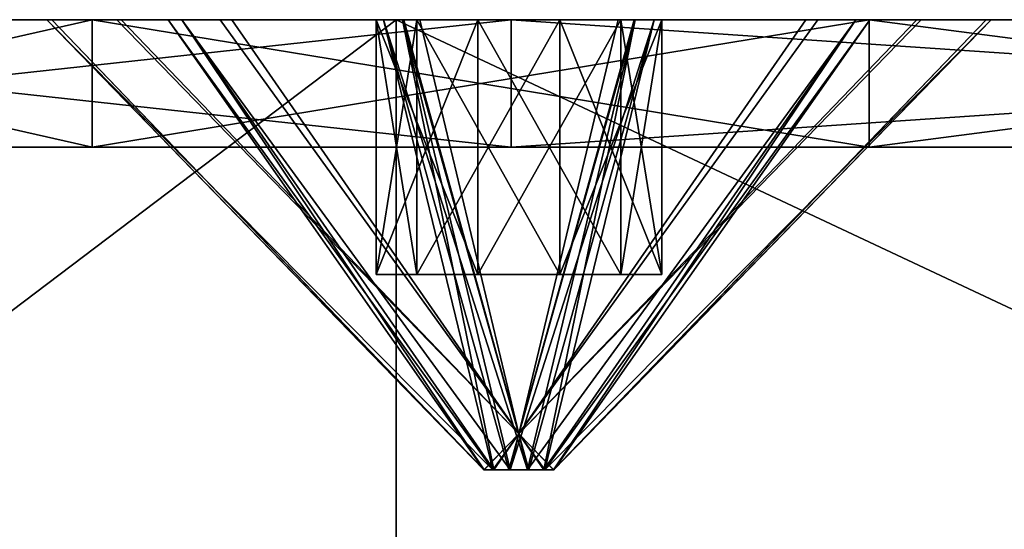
# Model space of a CAD drawing. Header units: millimetres. Extents: x -125 to 171, y -35 to 1363.
# Tile 376 of 656: x -115.57 to -107.85, y 1229.7 to 1233.7. Entities that reach past the tile are written whole.
import ezdxf

# ---------------------------------------------------------------- set-up
doc = ezdxf.new("R2010")
doc.units = ezdxf.units.MM
doc.header["$LTSCALE"] = 65.185185
for name, color, linetype in [('2248', 7, 'CONTINUOUS'), ('2249', 7, 'CONTINUOUS'), ('2252', 7, 'CONTINUOUS'), ('2282', 7, 'CONTINUOUS'), ('2283', 7, 'CONTINUOUS'), ('2284', 7, 'CONTINUOUS'), ('2285', 7, 'CONTINUOUS'), ('2286', 7, 'CONTINUOUS'), ('2287', 7, 'CONTINUOUS'), ('2779', 7, 'CONTINUOUS'), ('2780', 7, 'CONTINUOUS'), ('2781', 7, 'CONTINUOUS'), ('2782', 7, 'CONTINUOUS'), ('2783', 7, 'CONTINUOUS'), ('2784', 7, 'CONTINUOUS'), ('2785', 7, 'CONTINUOUS'), ('2786', 7, 'CONTINUOUS'), ('3007', 7, 'CONTINUOUS'), ('3008', 7, 'CONTINUOUS'), ('3009', 7, 'CONTINUOUS'), ('3010', 7, 'CONTINUOUS'), ('3011', 7, 'CONTINUOUS'), ('3012', 7, 'CONTINUOUS'), ('3013', 7, 'CONTINUOUS'), ('3014', 7, 'CONTINUOUS'), ('3015', 7, 'CONTINUOUS'), ('3016', 7, 'CONTINUOUS'), ('3017', 7, 'CONTINUOUS'), ('3018', 7, 'CONTINUOUS'), ('3019', 7, 'CONTINUOUS'), ('3020', 7, 'CONTINUOUS'), ('3021', 7, 'CONTINUOUS'), ('3022', 7, 'CONTINUOUS'), ('3023', 7, 'CONTINUOUS'), ('3024', 7, 'CONTINUOUS'), ('3025', 7, 'CONTINUOUS'), ('3026', 7, 'CONTINUOUS')]:
    doc.layers.add(name, color=color, linetype=linetype)

msp = doc.modelspace()

# ---------------------------------------------------------------- linework, layer by layer
at = {"layer": '2248', "linetype": 'CONTINUOUS'}
for points in [[(-122.1032, 1233.7, 285.174), (-123, 1233.7, 300), (-6.1229, 1233.7, 285.2179), (-122.1032, 1233.7, 285.174)], [(-123, 1233.7, 300), (-122.1032, 1233.7, 314.826), (-43.8157, 1233.7, 300), (-123, 1233.7, 300)], [(-6.1229, 1233.7, 285.2179), (-123, 1233.7, 300), (-11.3137, 1233.7, 288.6863), (-6.1229, 1233.7, 285.2179)], [(-11.3137, 1233.7, 288.6863), (-123, 1233.7, 300), (-14.7821, 1233.7, 293.8771), (-11.3137, 1233.7, 288.6863)], [(-14.7821, 1233.7, 293.8771), (-123, 1233.7, 300), (-40, 1233.7, 296.1843), (-14.7821, 1233.7, 293.8771)], [(-40, 1233.7, 296.1843), (-123, 1233.7, 300), (-41.9078, 1233.7, 296.6955), (-40, 1233.7, 296.1843)], [(-41.9078, 1233.7, 296.6955), (-123, 1233.7, 300), (-43.3045, 1233.7, 298.0922), (-41.9078, 1233.7, 296.6955)], [(-43.3045, 1233.7, 298.0922), (-123, 1233.7, 300), (-43.8157, 1233.7, 300), (-43.3045, 1233.7, 298.0922)], [(-119.4259, 1233.7, 270.5642), (-122.1032, 1233.7, 285.174), (-115.3631, 1233.7, 271.5655), (-119.4259, 1233.7, 270.5642)], [(0, 1233.7, 284), (-122.1032, 1233.7, 285.174), (-6.1229, 1233.7, 285.2179), (0, 1233.7, 284)], [(-122.1032, 1233.7, 285.174), (0, 1233.7, 284), (-112.5715, 1233.7, 276.1835), (-122.1032, 1233.7, 285.174)], [(-115.3631, 1233.7, 271.5655), (-122.1032, 1233.7, 285.174), (-115.3233, 1233.7, 273.5403), (-115.3631, 1233.7, 271.5655)], [(-115.3233, 1233.7, 273.5403), (-122.1032, 1233.7, 285.174), (-114.3015, 1233.7, 275.2306), (-115.3233, 1233.7, 273.5403)], [(-114.3015, 1233.7, 275.2306), (-122.1032, 1233.7, 285.174), (-112.5715, 1233.7, 276.1835), (-114.3015, 1233.7, 275.2306)], [(-122.1032, 1233.7, 314.826), (-119.4259, 1233.7, 329.4358), (-114.3015, 1233.7, 324.7694), (-122.1032, 1233.7, 314.826)], [(-14.7821, 1233.7, 306.1229), (-122.1032, 1233.7, 314.826), (-11.3137, 1233.7, 311.3137), (-14.7821, 1233.7, 306.1229)], [(-122.1032, 1233.7, 314.826), (-14.7821, 1233.7, 306.1229), (-40, 1233.7, 303.8157), (-122.1032, 1233.7, 314.826)], [(-11.3137, 1233.7, 311.3137), (-122.1032, 1233.7, 314.826), (-6.1229, 1233.7, 314.7821), (-11.3137, 1233.7, 311.3137)], [(-6.1229, 1233.7, 314.7821), (-122.1032, 1233.7, 314.826), (0, 1233.7, 316), (-6.1229, 1233.7, 314.7821)], [(0, 1233.7, 316), (-122.1032, 1233.7, 314.826), (-112.5715, 1233.7, 323.8165), (0, 1233.7, 316)], [(-112.5715, 1233.7, 323.8165), (-122.1032, 1233.7, 314.826), (-114.3015, 1233.7, 324.7694), (-112.5715, 1233.7, 323.8165)], [(-43.8157, 1233.7, 300), (-122.1032, 1233.7, 314.826), (-43.3045, 1233.7, 301.9078), (-43.8157, 1233.7, 300)], [(-43.3045, 1233.7, 301.9078), (-122.1032, 1233.7, 314.826), (-41.9078, 1233.7, 303.3045), (-43.3045, 1233.7, 301.9078)], [(-41.9078, 1233.7, 303.3045), (-122.1032, 1233.7, 314.826), (-40, 1233.7, 303.8157), (-41.9078, 1233.7, 303.3045)], [(-115.007, 1233.7, 256.3836), (-119.4259, 1233.7, 270.5642), (-112.7199, 1233.7, 268.8137), (-115.007, 1233.7, 256.3836)], [(-112.7199, 1233.7, 268.8137), (-119.4259, 1233.7, 270.5642), (-114.4102, 1233.7, 269.8355), (-112.7199, 1233.7, 268.8137)], [(-114.4102, 1233.7, 269.8355), (-119.4259, 1233.7, 270.5642), (-115.3631, 1233.7, 271.5655), (-114.4102, 1233.7, 269.8355)], [(-119.4259, 1233.7, 329.4358), (-115.007, 1233.7, 343.6164), (-114.4102, 1233.7, 330.1645), (-119.4259, 1233.7, 329.4358)], [(-114.3015, 1233.7, 324.7694), (-119.4259, 1233.7, 329.4358), (-115.3233, 1233.7, 326.4597), (-114.3015, 1233.7, 324.7694)], [(-115.3233, 1233.7, 326.4597), (-119.4259, 1233.7, 329.4358), (-115.3631, 1233.7, 328.4345), (-115.3233, 1233.7, 326.4597)], [(-115.3631, 1233.7, 328.4345), (-119.4259, 1233.7, 329.4358), (-114.4102, 1233.7, 330.1645), (-115.3631, 1233.7, 328.4345)], [(-108.9111, 1233.7, 242.8391), (-115.007, 1233.7, 256.3836), (100.0542, 1233.7, 243.1782), (-108.9111, 1233.7, 242.8391)], [(115.007, 1233.7, 256.3836), (-115.007, 1233.7, 256.3836), (-112.7199, 1233.7, 268.8137), (115.007, 1233.7, 256.3836)], [(-115.007, 1233.7, 256.3836), (115.007, 1233.7, 256.3836), (101.6738, 1233.7, 250.3694), (-115.007, 1233.7, 256.3836)], [(98.4488, 1233.7, 248.3301), (-115.007, 1233.7, 256.3836), (99.7881, 1233.7, 249.7818), (98.4488, 1233.7, 248.3301)], [(-115.007, 1233.7, 256.3836), (98.4488, 1233.7, 248.3301), (98.0149, 1233.7, 246.4032), (-115.007, 1233.7, 256.3836)], [(99.7881, 1233.7, 249.7818), (-115.007, 1233.7, 256.3836), (101.6738, 1233.7, 250.3694), (99.7881, 1233.7, 249.7818)], [(100.0542, 1233.7, 243.1782), (-115.007, 1233.7, 256.3836), (98.6025, 1233.7, 244.5175), (100.0542, 1233.7, 243.1782)], [(98.6025, 1233.7, 244.5175), (-115.007, 1233.7, 256.3836), (98.0149, 1233.7, 246.4032), (98.6025, 1233.7, 244.5175)], [(115.007, 1233.7, 343.6164), (119.4259, 1233.7, 329.4358), (-115.007, 1233.7, 343.6164), (115.007, 1233.7, 343.6164)], [(-115.007, 1233.7, 343.6164), (119.4259, 1233.7, 329.4358), (-110.7452, 1233.7, 331.2261), (-115.007, 1233.7, 343.6164)], [(-108.9111, 1233.7, 357.1609), (115.007, 1233.7, 343.6164), (-115.007, 1233.7, 343.6164), (-108.9111, 1233.7, 357.1609)], [(-114.4102, 1233.7, 330.1645), (-115.007, 1233.7, 343.6164), (-112.7199, 1233.7, 331.1863), (-114.4102, 1233.7, 330.1645)], [(-112.7199, 1233.7, 331.1863), (-115.007, 1233.7, 343.6164), (-110.7452, 1233.7, 331.2261), (-112.7199, 1233.7, 331.1863)], [(-110.7452, 1233.7, 268.7739), (115.007, 1233.7, 256.3836), (-112.7199, 1233.7, 268.8137), (-110.7452, 1233.7, 268.7739)], [(122.1032, 1233.7, 314.826), (0, 1233.7, 316), (-112.5715, 1233.7, 323.8165), (122.1032, 1233.7, 314.826)], [(-110.5967, 1233.7, 323.8563), (122.1032, 1233.7, 314.826), (-112.5715, 1233.7, 323.8165), (-110.5967, 1233.7, 323.8563)], [(-112.5715, 1233.7, 276.1835), (0, 1233.7, 284), (-110.5967, 1233.7, 276.1437), (-112.5715, 1233.7, 276.1835)], [(-109.0151, 1233.7, 269.7268), (115.007, 1233.7, 256.3836), (-110.7452, 1233.7, 268.7739), (-109.0151, 1233.7, 269.7268)], [(-110.7452, 1233.7, 331.2261), (119.4259, 1233.7, 329.4358), (-109.0151, 1233.7, 330.2732), (-110.7452, 1233.7, 331.2261)], [(0, 1233.7, 284), (119.4259, 1233.7, 270.5642), (-110.5967, 1233.7, 276.1437), (0, 1233.7, 284)], [(-110.5967, 1233.7, 276.1437), (119.4259, 1233.7, 270.5642), (-108.9064, 1233.7, 275.1219), (-110.5967, 1233.7, 276.1437)], [(-108.9064, 1233.7, 324.8781), (122.1032, 1233.7, 314.826), (-110.5967, 1233.7, 323.8563), (-108.9064, 1233.7, 324.8781)], [(119.4259, 1233.7, 270.5642), (115.007, 1233.7, 256.3836), (-109.0151, 1233.7, 269.7268), (119.4259, 1233.7, 270.5642)], [(-107.9933, 1233.7, 271.4171), (119.4259, 1233.7, 270.5642), (-109.0151, 1233.7, 269.7268), (-107.9933, 1233.7, 271.4171)], [(-109.0151, 1233.7, 330.2732), (119.4259, 1233.7, 329.4358), (-107.9933, 1233.7, 328.5829), (-109.0151, 1233.7, 330.2732)], [(-101.227, 1233.7, 230.128), (-108.9111, 1233.7, 242.8391), (101.227, 1233.7, 230.128), (-101.227, 1233.7, 230.128)], [(101.227, 1233.7, 230.128), (-108.9111, 1233.7, 242.8391), (101.9811, 1233.7, 242.7442), (101.227, 1233.7, 230.128)], [(101.9811, 1233.7, 242.7442), (-108.9111, 1233.7, 242.8391), (100.0542, 1233.7, 243.1782), (101.9811, 1233.7, 242.7442)], [(115.007, 1233.7, 343.6164), (-108.9111, 1233.7, 357.1609), (101.6738, 1233.7, 349.6306), (115.007, 1233.7, 343.6164)], [(-108.9111, 1233.7, 357.1609), (-101.227, 1233.7, 369.872), (101.9811, 1233.7, 357.2558), (-108.9111, 1233.7, 357.1609)], [(98.4488, 1233.7, 351.6699), (-108.9111, 1233.7, 357.1609), (98.0149, 1233.7, 353.5968), (98.4488, 1233.7, 351.6699)], [(-108.9111, 1233.7, 357.1609), (98.4488, 1233.7, 351.6699), (99.7881, 1233.7, 350.2182), (-108.9111, 1233.7, 357.1609)], [(98.0149, 1233.7, 353.5968), (-108.9111, 1233.7, 357.1609), (98.6025, 1233.7, 355.4825), (98.0149, 1233.7, 353.5968)], [(98.6025, 1233.7, 355.4825), (-108.9111, 1233.7, 357.1609), (100.0542, 1233.7, 356.8218), (98.6025, 1233.7, 355.4825)], [(100.0542, 1233.7, 356.8218), (-108.9111, 1233.7, 357.1609), (101.9811, 1233.7, 357.2558), (100.0542, 1233.7, 356.8218)], [(101.6738, 1233.7, 349.6306), (-108.9111, 1233.7, 357.1609), (99.7881, 1233.7, 350.2182), (101.6738, 1233.7, 349.6306)], [(119.4259, 1233.7, 270.5642), (-107.9535, 1233.7, 273.3919), (-108.9064, 1233.7, 275.1219), (119.4259, 1233.7, 270.5642)], [(-107.9535, 1233.7, 326.6081), (122.1032, 1233.7, 314.826), (-108.9064, 1233.7, 324.8781), (-107.9535, 1233.7, 326.6081)], [(-107.9535, 1233.7, 273.3919), (119.4259, 1233.7, 270.5642), (-107.9933, 1233.7, 271.4171), (-107.9535, 1233.7, 273.3919)], [(119.4259, 1233.7, 329.4358), (122.1032, 1233.7, 314.826), (-107.9933, 1233.7, 328.5829), (119.4259, 1233.7, 329.4358)], [(122.1032, 1233.7, 314.826), (-107.9535, 1233.7, 326.6081), (-107.9933, 1233.7, 328.5829), (122.1032, 1233.7, 314.826)]]:
    msp.add_3dface(points, dxfattribs=at)
at = {"layer": '2249', "linetype": 'CONTINUOUS'}
for points in [[(-112.6211, 1226.7, 245.7645), (-121.866, 1226.7, 272.1849), (-112.6211, 1233.7, 245.7645), (-112.6211, 1226.7, 245.7645)], [(-112.6211, 1233.7, 245.7645), (-121.866, 1226.7, 272.1849), (-121.866, 1233.7, 272.1848), (-112.6211, 1233.7, 245.7645)], [(-97.7289, 1226.7, 222.0638), (-112.6211, 1226.7, 245.7645), (-97.7289, 1233.7, 222.0638), (-97.7289, 1226.7, 222.0638)], [(-97.7289, 1233.7, 222.0638), (-112.6211, 1226.7, 245.7645), (-112.6211, 1233.7, 245.7645), (-97.7289, 1233.7, 222.0638)]]:
    msp.add_3dface(points, dxfattribs=at)
at = {"layer": '2252', "linetype": 'CONTINUOUS'}
for points in [[(-121.866, 1226.7, 327.8151), (-112.6211, 1226.7, 354.2355), (-121.866, 1233.7, 327.8152), (-121.866, 1226.7, 327.8151)], [(-121.866, 1233.7, 327.8152), (-112.6211, 1226.7, 354.2355), (-112.6211, 1233.7, 354.2355), (-121.866, 1233.7, 327.8152)], [(-112.6211, 1226.7, 354.2355), (-97.7289, 1226.7, 377.9362), (-112.6211, 1233.7, 354.2355), (-112.6211, 1226.7, 354.2355)], [(-112.6211, 1233.7, 354.2355), (-97.7289, 1226.7, 377.9362), (-97.7289, 1233.7, 377.9362), (-112.6211, 1233.7, 354.2355)]]:
    msp.add_3dface(points, dxfattribs=at)
at = {"layer": '2282', "linetype": 'CONTINUOUS'}
for points in [[(-119.4259, 1233.7, 270.5642), (-115.007, 1233.7, 256.3836), (-119.4259, 1232.7, 270.5642), (-119.4259, 1233.7, 270.5642)], [(-119.4259, 1232.7, 270.5642), (-115.007, 1233.7, 256.3836), (-115.007, 1232.7, 256.3836), (-119.4259, 1232.7, 270.5642)], [(-115.007, 1233.7, 256.3836), (-108.9111, 1233.7, 242.8391), (-115.007, 1232.7, 256.3836), (-115.007, 1233.7, 256.3836)], [(-115.007, 1232.7, 256.3836), (-108.9111, 1233.7, 242.8391), (-108.9111, 1232.7, 242.8391), (-115.007, 1232.7, 256.3836)], [(-108.9111, 1233.7, 242.8391), (-101.227, 1233.7, 230.128), (-108.9111, 1232.7, 242.8391), (-108.9111, 1233.7, 242.8391)], [(-108.9111, 1232.7, 242.8391), (-101.227, 1233.7, 230.128), (-101.227, 1232.7, 230.128), (-108.9111, 1232.7, 242.8391)]]:
    msp.add_3dface(points, dxfattribs=at)
at = {"layer": '2283', "linetype": 'CONTINUOUS'}
for points in [[(-119.4259, 1232.7, 270.5642), (-115.007, 1232.7, 256.3836), (-120.8911, 1232.7, 272.4074), (-119.4259, 1232.7, 270.5642)], [(-120.8911, 1232.7, 272.4074), (-115.007, 1232.7, 256.3836), (-111.7201, 1232.7, 246.1984), (-120.8911, 1232.7, 272.4074)], [(-120.8911, 1232.7, 327.5926), (-111.7201, 1232.7, 353.8016), (-115.007, 1232.7, 343.6164), (-120.8911, 1232.7, 327.5926)], [(-119.4259, 1232.7, 329.4358), (-120.8911, 1232.7, 327.5926), (-115.007, 1232.7, 343.6164), (-119.4259, 1232.7, 329.4358)], [(-115.007, 1232.7, 256.3836), (-108.9111, 1232.7, 242.8391), (-111.7201, 1232.7, 246.1984), (-115.007, 1232.7, 256.3836)], [(-115.007, 1232.7, 343.6164), (-111.7201, 1232.7, 353.8016), (-108.9111, 1232.7, 357.1609), (-115.007, 1232.7, 343.6164)], [(-108.9111, 1232.7, 242.8391), (-101.227, 1232.7, 230.128), (-111.7201, 1232.7, 246.1984), (-108.9111, 1232.7, 242.8391)], [(-111.7201, 1232.7, 246.1984), (-101.227, 1232.7, 230.128), (-96.9471, 1232.7, 222.6873), (-111.7201, 1232.7, 246.1984)], [(-111.7201, 1232.7, 353.8016), (-96.9471, 1232.7, 377.3127), (-108.9111, 1232.7, 357.1609), (-111.7201, 1232.7, 353.8016)], [(-108.9111, 1232.7, 357.1609), (-96.9471, 1232.7, 377.3127), (-101.227, 1232.7, 369.872), (-108.9111, 1232.7, 357.1609)]]:
    msp.add_3dface(points, dxfattribs=at)
at = {"layer": '2284', "linetype": 'CONTINUOUS'}
for points in [[(-120.8911, 1232.7, 272.4074), (-111.7201, 1232.7, 246.1984), (-120.8911, 1233.7, 272.4074), (-120.8911, 1232.7, 272.4074)], [(-120.8911, 1233.7, 272.4074), (-111.7201, 1232.7, 246.1984), (-111.7201, 1233.7, 246.1984), (-120.8911, 1233.7, 272.4074)], [(-111.7201, 1232.7, 246.1984), (-96.9471, 1232.7, 222.6873), (-111.7201, 1233.7, 246.1984), (-111.7201, 1232.7, 246.1984)], [(-111.7201, 1233.7, 246.1984), (-96.9471, 1232.7, 222.6873), (-96.9471, 1233.7, 222.6873), (-111.7201, 1233.7, 246.1984)]]:
    msp.add_3dface(points, dxfattribs=at)
at = {"layer": '2285', "linetype": 'CONTINUOUS'}
for points in [[(-112.6211, 1233.7, 245.7645), (-121.866, 1233.7, 272.1848), (-111.7201, 1233.7, 246.1984), (-112.6211, 1233.7, 245.7645)], [(-121.866, 1233.7, 272.1848), (-120.8911, 1233.7, 272.4074), (-111.7201, 1233.7, 246.1984), (-121.866, 1233.7, 272.1848)], [(-121.866, 1233.7, 327.8152), (-112.6211, 1233.7, 354.2355), (-111.7201, 1233.7, 353.8016), (-121.866, 1233.7, 327.8152)], [(-120.8911, 1233.7, 327.5926), (-121.866, 1233.7, 327.8152), (-111.7201, 1233.7, 353.8016), (-120.8911, 1233.7, 327.5926)], [(-97.7289, 1233.7, 222.0638), (-112.6211, 1233.7, 245.7645), (-96.9471, 1233.7, 222.6873), (-97.7289, 1233.7, 222.0638)], [(-112.6211, 1233.7, 245.7645), (-111.7201, 1233.7, 246.1984), (-96.9471, 1233.7, 222.6873), (-112.6211, 1233.7, 245.7645)], [(-112.6211, 1233.7, 354.2355), (-97.7289, 1233.7, 377.9362), (-96.9471, 1233.7, 377.3127), (-112.6211, 1233.7, 354.2355)], [(-111.7201, 1233.7, 353.8016), (-112.6211, 1233.7, 354.2355), (-96.9471, 1233.7, 377.3127), (-111.7201, 1233.7, 353.8016)]]:
    msp.add_3dface(points, dxfattribs=at)
at = {"layer": '2286', "linetype": 'CONTINUOUS'}
for points in [[(-115.007, 1233.7, 343.6164), (-119.4259, 1233.7, 329.4358), (-115.007, 1232.7, 343.6164), (-115.007, 1233.7, 343.6164)], [(-119.4259, 1233.7, 329.4358), (-119.4259, 1232.7, 329.4358), (-115.007, 1232.7, 343.6164), (-119.4259, 1233.7, 329.4358)], [(-108.9111, 1233.7, 357.1609), (-115.007, 1233.7, 343.6164), (-108.9111, 1232.7, 357.1609), (-108.9111, 1233.7, 357.1609)], [(-115.007, 1233.7, 343.6164), (-115.007, 1232.7, 343.6164), (-108.9111, 1232.7, 357.1609), (-115.007, 1233.7, 343.6164)], [(-101.227, 1233.7, 369.872), (-108.9111, 1233.7, 357.1609), (-101.227, 1232.7, 369.872), (-101.227, 1233.7, 369.872)], [(-108.9111, 1233.7, 357.1609), (-108.9111, 1232.7, 357.1609), (-101.227, 1232.7, 369.872), (-108.9111, 1233.7, 357.1609)]]:
    msp.add_3dface(points, dxfattribs=at)
at = {"layer": '2287', "linetype": 'CONTINUOUS'}
for points in [[(-111.7201, 1232.7, 353.8016), (-120.8911, 1232.7, 327.5926), (-111.7201, 1233.7, 353.8016), (-111.7201, 1232.7, 353.8016)], [(-120.8911, 1232.7, 327.5926), (-120.8911, 1233.7, 327.5926), (-111.7201, 1233.7, 353.8016), (-120.8911, 1232.7, 327.5926)], [(-96.9471, 1232.7, 377.3127), (-111.7201, 1232.7, 353.8016), (-96.9471, 1233.7, 377.3127), (-96.9471, 1232.7, 377.3127)], [(-111.7201, 1232.7, 353.8016), (-111.7201, 1233.7, 353.8016), (-96.9471, 1233.7, 377.3127), (-111.7201, 1232.7, 353.8016)]]:
    msp.add_3dface(points, dxfattribs=at)
at = {"layer": '2779', "linetype": 'CONTINUOUS'}
for points in [[(-115.3233, 1233.7, 326.4597), (-115.3631, 1233.7, 328.4345), (-111.93, 1230.1672, 327.4426), (-115.3233, 1233.7, 326.4597)], [(-111.93, 1230.1672, 327.4426), (-115.3631, 1233.7, 328.4345), (-111.9329, 1230.1672, 327.589), (-111.93, 1230.1672, 327.4426)], [(-114.3015, 1233.7, 324.7694), (-115.3233, 1233.7, 326.4597), (-111.93, 1230.1672, 327.4426), (-114.3015, 1233.7, 324.7694)], [(-112.5715, 1233.7, 323.8165), (-114.3015, 1233.7, 324.7694), (-111.726, 1230.1672, 327.2467), (-112.5715, 1233.7, 323.8165)], [(-111.726, 1230.1672, 327.2467), (-114.3015, 1233.7, 324.7694), (-111.8542, 1230.1672, 327.3173), (-111.726, 1230.1672, 327.2467)], [(-111.8542, 1230.1672, 327.3173), (-114.3015, 1233.7, 324.7694), (-111.93, 1230.1672, 327.4426), (-111.8542, 1230.1672, 327.3173)], [(-110.5967, 1233.7, 323.8563), (-112.5715, 1233.7, 323.8165), (-111.5796, 1230.1672, 327.2496), (-110.5967, 1233.7, 323.8563)], [(-111.5796, 1230.1672, 327.2496), (-112.5715, 1233.7, 323.8165), (-111.726, 1230.1672, 327.2467), (-111.5796, 1230.1672, 327.2496)], [(-111.4543, 1230.1672, 327.3254), (-110.5967, 1233.7, 323.8563), (-111.5796, 1230.1672, 327.2496), (-111.4543, 1230.1672, 327.3254)], [(-108.9064, 1233.7, 324.8781), (-110.5967, 1233.7, 323.8563), (-111.4543, 1230.1672, 327.3254), (-108.9064, 1233.7, 324.8781)], [(-111.3837, 1230.1672, 327.4536), (-108.9064, 1233.7, 324.8781), (-111.4543, 1230.1672, 327.3254), (-111.3837, 1230.1672, 327.4536)], [(-107.9535, 1233.7, 326.6081), (-108.9064, 1233.7, 324.8781), (-111.3837, 1230.1672, 327.4536), (-107.9535, 1233.7, 326.6081)]]:
    msp.add_3dface(points, dxfattribs=at)
at = {"layer": '2780', "linetype": 'CONTINUOUS'}
for points in [[(-115.3631, 1233.7, 328.4345), (-114.4102, 1233.7, 330.1645), (-111.9329, 1230.1672, 327.589), (-115.3631, 1233.7, 328.4345)], [(-114.4102, 1233.7, 330.1645), (-112.7199, 1233.7, 331.1863), (-111.8623, 1230.1672, 327.7172), (-114.4102, 1233.7, 330.1645)], [(-111.9329, 1230.1672, 327.589), (-114.4102, 1233.7, 330.1645), (-111.8623, 1230.1672, 327.7172), (-111.9329, 1230.1672, 327.589)], [(-112.7199, 1233.7, 331.1863), (-110.7452, 1233.7, 331.2261), (-111.737, 1230.1672, 327.793), (-112.7199, 1233.7, 331.1863)], [(-111.8623, 1230.1672, 327.7172), (-112.7199, 1233.7, 331.1863), (-111.737, 1230.1672, 327.793), (-111.8623, 1230.1672, 327.7172)], [(-111.737, 1230.1672, 327.793), (-110.7452, 1233.7, 331.2261), (-111.5906, 1230.1672, 327.7959), (-111.737, 1230.1672, 327.793)], [(-110.7452, 1233.7, 331.2261), (-109.0151, 1233.7, 330.2732), (-111.5906, 1230.1672, 327.7959), (-110.7452, 1233.7, 331.2261)], [(-111.5906, 1230.1672, 327.7959), (-109.0151, 1233.7, 330.2732), (-111.4624, 1230.1672, 327.7253), (-111.5906, 1230.1672, 327.7959)], [(-111.4624, 1230.1672, 327.7253), (-109.0151, 1233.7, 330.2732), (-111.3866, 1230.1672, 327.6), (-111.4624, 1230.1672, 327.7253)], [(-107.9933, 1233.7, 328.5829), (-107.9535, 1233.7, 326.6081), (-111.3866, 1230.1672, 327.6), (-107.9933, 1233.7, 328.5829)], [(-107.9535, 1233.7, 326.6081), (-111.3837, 1230.1672, 327.4536), (-111.3866, 1230.1672, 327.6), (-107.9535, 1233.7, 326.6081)], [(-109.0151, 1233.7, 330.2732), (-107.9933, 1233.7, 328.5829), (-111.3866, 1230.1672, 327.6), (-109.0151, 1233.7, 330.2732)]]:
    msp.add_3dface(points, dxfattribs=at)
at = {"layer": '2781', "linetype": 'CONTINUOUS'}
for points in [[(-111.93, 1230.1672, 327.4426), (-111.9329, 1230.1672, 327.589), (-111.6583, 1230.45, 327.5213), (-111.93, 1230.1672, 327.4426)], [(-111.8542, 1230.1672, 327.3173), (-111.93, 1230.1672, 327.4426), (-111.6583, 1230.45, 327.5213), (-111.8542, 1230.1672, 327.3173)], [(-111.726, 1230.1672, 327.2467), (-111.8542, 1230.1672, 327.3173), (-111.6583, 1230.45, 327.5213), (-111.726, 1230.1672, 327.2467)], [(-111.5796, 1230.1672, 327.2496), (-111.726, 1230.1672, 327.2467), (-111.6583, 1230.45, 327.5213), (-111.5796, 1230.1672, 327.2496)], [(-111.3837, 1230.1672, 327.4536), (-111.4543, 1230.1672, 327.3254), (-111.6583, 1230.45, 327.5213), (-111.3837, 1230.1672, 327.4536)], [(-111.4543, 1230.1672, 327.3254), (-111.5796, 1230.1672, 327.2496), (-111.6583, 1230.45, 327.5213), (-111.4543, 1230.1672, 327.3254)]]:
    msp.add_3dface(points, dxfattribs=at)
at = {"layer": '2782', "linetype": 'CONTINUOUS'}
for points in [[(-111.9329, 1230.1672, 327.589), (-111.8623, 1230.1672, 327.7172), (-111.6583, 1230.45, 327.5213), (-111.9329, 1230.1672, 327.589)], [(-111.8623, 1230.1672, 327.7172), (-111.737, 1230.1672, 327.793), (-111.6583, 1230.45, 327.5213), (-111.8623, 1230.1672, 327.7172)], [(-111.737, 1230.1672, 327.793), (-111.5906, 1230.1672, 327.7959), (-111.6583, 1230.45, 327.5213), (-111.737, 1230.1672, 327.793)], [(-111.3866, 1230.1672, 327.6), (-111.3837, 1230.1672, 327.4536), (-111.6583, 1230.45, 327.5213), (-111.3866, 1230.1672, 327.6)], [(-111.5906, 1230.1672, 327.7959), (-111.4624, 1230.1672, 327.7253), (-111.6583, 1230.45, 327.5213), (-111.5906, 1230.1672, 327.7959)], [(-111.4624, 1230.1672, 327.7253), (-111.3866, 1230.1672, 327.6), (-111.6583, 1230.45, 327.5213), (-111.4624, 1230.1672, 327.7253)]]:
    msp.add_3dface(points, dxfattribs=at)
at = {"layer": '2783', "linetype": 'CONTINUOUS'}
for points in [[(-114.4102, 1233.7, 269.8355), (-115.3631, 1233.7, 271.5655), (-111.8623, 1230.1672, 272.2828), (-114.4102, 1233.7, 269.8355)], [(-111.8623, 1230.1672, 272.2828), (-115.3631, 1233.7, 271.5655), (-111.9329, 1230.1672, 272.411), (-111.8623, 1230.1672, 272.2828)], [(-112.7199, 1233.7, 268.8137), (-114.4102, 1233.7, 269.8355), (-111.8623, 1230.1672, 272.2828), (-112.7199, 1233.7, 268.8137)], [(-110.7452, 1233.7, 268.7739), (-112.7199, 1233.7, 268.8137), (-111.5906, 1230.1672, 272.2041), (-110.7452, 1233.7, 268.7739)], [(-111.5906, 1230.1672, 272.2041), (-112.7199, 1233.7, 268.8137), (-111.737, 1230.1672, 272.207), (-111.5906, 1230.1672, 272.2041)], [(-111.737, 1230.1672, 272.207), (-112.7199, 1233.7, 268.8137), (-111.8623, 1230.1672, 272.2828), (-111.737, 1230.1672, 272.207)], [(-111.4624, 1230.1672, 272.2747), (-110.7452, 1233.7, 268.7739), (-111.5906, 1230.1672, 272.2041), (-111.4624, 1230.1672, 272.2747)], [(-109.0151, 1233.7, 269.7268), (-110.7452, 1233.7, 268.7739), (-111.4624, 1230.1672, 272.2747), (-109.0151, 1233.7, 269.7268)], [(-111.3866, 1230.1672, 272.4), (-109.0151, 1233.7, 269.7268), (-111.4624, 1230.1672, 272.2747), (-111.3866, 1230.1672, 272.4)], [(-107.9933, 1233.7, 271.4171), (-109.0151, 1233.7, 269.7268), (-111.3866, 1230.1672, 272.4), (-107.9933, 1233.7, 271.4171)], [(-111.3837, 1230.1672, 272.5464), (-107.9933, 1233.7, 271.4171), (-111.3866, 1230.1672, 272.4), (-111.3837, 1230.1672, 272.5464)], [(-107.9535, 1233.7, 273.3919), (-107.9933, 1233.7, 271.4171), (-111.3837, 1230.1672, 272.5464), (-107.9535, 1233.7, 273.3919)]]:
    msp.add_3dface(points, dxfattribs=at)
at = {"layer": '2784', "linetype": 'CONTINUOUS'}
for points in [[(-115.3631, 1233.7, 271.5655), (-115.3233, 1233.7, 273.5403), (-111.9329, 1230.1672, 272.411), (-115.3631, 1233.7, 271.5655)], [(-115.3233, 1233.7, 273.5403), (-114.3015, 1233.7, 275.2306), (-111.93, 1230.1672, 272.5574), (-115.3233, 1233.7, 273.5403)], [(-111.9329, 1230.1672, 272.411), (-115.3233, 1233.7, 273.5403), (-111.93, 1230.1672, 272.5574), (-111.9329, 1230.1672, 272.411)], [(-114.3015, 1233.7, 275.2306), (-112.5715, 1233.7, 276.1835), (-111.8542, 1230.1672, 272.6827), (-114.3015, 1233.7, 275.2306)], [(-111.93, 1230.1672, 272.5574), (-114.3015, 1233.7, 275.2306), (-111.8542, 1230.1672, 272.6827), (-111.93, 1230.1672, 272.5574)], [(-112.5715, 1233.7, 276.1835), (-110.5967, 1233.7, 276.1437), (-111.726, 1230.1672, 272.7533), (-112.5715, 1233.7, 276.1835)], [(-111.8542, 1230.1672, 272.6827), (-112.5715, 1233.7, 276.1835), (-111.726, 1230.1672, 272.7533), (-111.8542, 1230.1672, 272.6827)], [(-111.726, 1230.1672, 272.7533), (-110.5967, 1233.7, 276.1437), (-111.5796, 1230.1672, 272.7504), (-111.726, 1230.1672, 272.7533)], [(-111.5796, 1230.1672, 272.7504), (-110.5967, 1233.7, 276.1437), (-111.4543, 1230.1672, 272.6746), (-111.5796, 1230.1672, 272.7504)], [(-108.9064, 1233.7, 275.1219), (-107.9535, 1233.7, 273.3919), (-111.4543, 1230.1672, 272.6746), (-108.9064, 1233.7, 275.1219)], [(-107.9535, 1233.7, 273.3919), (-111.3837, 1230.1672, 272.5464), (-111.4543, 1230.1672, 272.6746), (-107.9535, 1233.7, 273.3919)], [(-110.5967, 1233.7, 276.1437), (-108.9064, 1233.7, 275.1219), (-111.4543, 1230.1672, 272.6746), (-110.5967, 1233.7, 276.1437)]]:
    msp.add_3dface(points, dxfattribs=at)
at = {"layer": '2785', "linetype": 'CONTINUOUS'}
for points in [[(-111.8623, 1230.1672, 272.2828), (-111.9329, 1230.1672, 272.411), (-111.6583, 1230.45, 272.4787), (-111.8623, 1230.1672, 272.2828)], [(-111.737, 1230.1672, 272.207), (-111.8623, 1230.1672, 272.2828), (-111.6583, 1230.45, 272.4787), (-111.737, 1230.1672, 272.207)], [(-111.5906, 1230.1672, 272.2041), (-111.737, 1230.1672, 272.207), (-111.6583, 1230.45, 272.4787), (-111.5906, 1230.1672, 272.2041)], [(-111.3837, 1230.1672, 272.5464), (-111.3866, 1230.1672, 272.4), (-111.6583, 1230.45, 272.4787), (-111.3837, 1230.1672, 272.5464)], [(-111.3866, 1230.1672, 272.4), (-111.4624, 1230.1672, 272.2747), (-111.6583, 1230.45, 272.4787), (-111.3866, 1230.1672, 272.4)], [(-111.4624, 1230.1672, 272.2747), (-111.5906, 1230.1672, 272.2041), (-111.6583, 1230.45, 272.4787), (-111.4624, 1230.1672, 272.2747)]]:
    msp.add_3dface(points, dxfattribs=at)
at = {"layer": '2786', "linetype": 'CONTINUOUS'}
for points in [[(-111.9329, 1230.1672, 272.411), (-111.93, 1230.1672, 272.5574), (-111.6583, 1230.45, 272.4787), (-111.9329, 1230.1672, 272.411)], [(-111.93, 1230.1672, 272.5574), (-111.8542, 1230.1672, 272.6827), (-111.6583, 1230.45, 272.4787), (-111.93, 1230.1672, 272.5574)], [(-111.8542, 1230.1672, 272.6827), (-111.726, 1230.1672, 272.7533), (-111.6583, 1230.45, 272.4787), (-111.8542, 1230.1672, 272.6827)], [(-111.726, 1230.1672, 272.7533), (-111.5796, 1230.1672, 272.7504), (-111.6583, 1230.45, 272.4787), (-111.726, 1230.1672, 272.7533)], [(-111.4543, 1230.1672, 272.6746), (-111.3837, 1230.1672, 272.5464), (-111.6583, 1230.45, 272.4787), (-111.4543, 1230.1672, 272.6746)], [(-111.5796, 1230.1672, 272.7504), (-111.4543, 1230.1672, 272.6746), (-111.6583, 1230.45, 272.4787), (-111.5796, 1230.1672, 272.7504)]]:
    msp.add_3dface(points, dxfattribs=at)
at = {"layer": '3007', "linetype": 'CONTINUOUS'}
for points in [[(-114.78, 1233.7, 326.6171), (-111.6583, 1230.45, 327.5213), (-114.8139, 1233.7, 328.2991), (-114.78, 1233.7, 326.6171)], [(-113.9096, 1233.7, 325.1774), (-111.6583, 1230.45, 327.5213), (-114.78, 1233.7, 326.6171), (-113.9096, 1233.7, 325.1774)], [(-112.4361, 1233.7, 324.3657), (-111.6583, 1230.45, 327.5213), (-113.9096, 1233.7, 325.1774), (-112.4361, 1233.7, 324.3657)], [(-110.7541, 1233.7, 324.3996), (-111.6583, 1230.45, 327.5213), (-112.4361, 1233.7, 324.3657), (-110.7541, 1233.7, 324.3996)], [(-108.5027, 1233.7, 326.7435), (-111.6583, 1230.45, 327.5213), (-109.3144, 1233.7, 325.27), (-108.5027, 1233.7, 326.7435)], [(-109.3144, 1233.7, 325.27), (-111.6583, 1230.45, 327.5213), (-110.7541, 1233.7, 324.3996), (-109.3144, 1233.7, 325.27)]]:
    msp.add_3dface(points, dxfattribs=at)
at = {"layer": '3008', "linetype": 'CONTINUOUS'}
for points in [[(-114.8139, 1233.7, 328.2991), (-111.6583, 1230.45, 327.5213), (-114.0022, 1233.7, 329.7726), (-114.8139, 1233.7, 328.2991)], [(-114.0022, 1233.7, 329.7726), (-111.6583, 1230.45, 327.5213), (-112.5625, 1233.7, 330.643), (-114.0022, 1233.7, 329.7726)], [(-112.5625, 1233.7, 330.643), (-111.6583, 1230.45, 327.5213), (-110.8805, 1233.7, 330.6769), (-112.5625, 1233.7, 330.643)], [(-111.6583, 1230.45, 327.5213), (-108.5027, 1233.7, 326.7435), (-108.5366, 1233.7, 328.4255), (-111.6583, 1230.45, 327.5213)], [(-110.8805, 1233.7, 330.6769), (-111.6583, 1230.45, 327.5213), (-109.407, 1233.7, 329.8652), (-110.8805, 1233.7, 330.6769)], [(-109.407, 1233.7, 329.8652), (-111.6583, 1230.45, 327.5213), (-108.5366, 1233.7, 328.4255), (-109.407, 1233.7, 329.8652)]]:
    msp.add_3dface(points, dxfattribs=at)
at = {"layer": '3009', "linetype": 'CONTINUOUS'}
for points in [[(-112.7795, 1231.7, 327.7976), (-111.9796, 1231.7, 328.6304), (-112.4582, 1231.7, 326.6885), (-112.7795, 1231.7, 327.7976)], [(-110.8584, 1231.7, 328.3541), (-111.3371, 1231.7, 326.4122), (-112.4582, 1231.7, 326.6885), (-110.8584, 1231.7, 328.3541)], [(-111.9796, 1231.7, 328.6304), (-110.8584, 1231.7, 328.3541), (-112.4582, 1231.7, 326.6885), (-111.9796, 1231.7, 328.6304)], [(-110.5372, 1231.7, 327.245), (-111.3371, 1231.7, 326.4122), (-110.8584, 1231.7, 328.3541), (-110.5372, 1231.7, 327.245)]]:
    msp.add_3dface(points, dxfattribs=at)
at = {"layer": '3010', "linetype": 'CONTINUOUS'}
for points in [[(-112.4582, 1231.7, 326.6885), (-111.3371, 1231.7, 326.4122), (-111.3371, 1233.7, 326.4122), (-112.4582, 1231.7, 326.6885)], [(-112.4582, 1231.7, 326.6885), (-111.3371, 1233.7, 326.4122), (-112.4582, 1233.7, 326.6885), (-112.4582, 1231.7, 326.6885)]]:
    msp.add_3dface(points, dxfattribs=at)
at = {"layer": '3011', "linetype": 'CONTINUOUS'}
for points in [[(-112.7795, 1231.7, 327.7976), (-112.4582, 1231.7, 326.6885), (-112.4582, 1233.7, 326.6885), (-112.7795, 1231.7, 327.7976)], [(-112.7795, 1231.7, 327.7976), (-112.4582, 1233.7, 326.6885), (-112.7795, 1233.7, 327.7976), (-112.7795, 1231.7, 327.7976)]]:
    msp.add_3dface(points, dxfattribs=at)
at = {"layer": '3012', "linetype": 'CONTINUOUS'}
for points in [[(-111.9796, 1231.7, 328.6304), (-112.7795, 1231.7, 327.7976), (-112.7795, 1233.7, 327.7976), (-111.9796, 1231.7, 328.6304)], [(-111.9796, 1231.7, 328.6304), (-112.7795, 1233.7, 327.7976), (-111.9796, 1233.7, 328.6304), (-111.9796, 1231.7, 328.6304)]]:
    msp.add_3dface(points, dxfattribs=at)
at = {"layer": '3013', "linetype": 'CONTINUOUS'}
for points in [[(-110.8584, 1231.7, 328.3541), (-111.9796, 1231.7, 328.6304), (-111.9796, 1233.7, 328.6304), (-110.8584, 1231.7, 328.3541)], [(-110.8584, 1231.7, 328.3541), (-111.9796, 1233.7, 328.6304), (-110.8584, 1233.7, 328.3541), (-110.8584, 1231.7, 328.3541)]]:
    msp.add_3dface(points, dxfattribs=at)
at = {"layer": '3014', "linetype": 'CONTINUOUS'}
for points in [[(-110.5372, 1231.7, 327.245), (-110.8584, 1231.7, 328.3541), (-110.8584, 1233.7, 328.3541), (-110.5372, 1231.7, 327.245)], [(-110.5372, 1231.7, 327.245), (-110.8584, 1233.7, 328.3541), (-110.5372, 1233.7, 327.245), (-110.5372, 1231.7, 327.245)]]:
    msp.add_3dface(points, dxfattribs=at)
at = {"layer": '3015', "linetype": 'CONTINUOUS'}
for points in [[(-111.3371, 1231.7, 326.4122), (-110.5372, 1231.7, 327.245), (-110.5372, 1233.7, 327.245), (-111.3371, 1231.7, 326.4122)], [(-111.3371, 1233.7, 326.4122), (-111.3371, 1231.7, 326.4122), (-110.5372, 1233.7, 327.245), (-111.3371, 1233.7, 326.4122)]]:
    msp.add_3dface(points, dxfattribs=at)
at = {"layer": '3016', "linetype": 'CONTINUOUS'}
for points in [[(-114.78, 1233.7, 326.6171), (-114.8139, 1233.7, 328.2991), (-112.4582, 1233.7, 326.6885), (-114.78, 1233.7, 326.6171)], [(-114.8139, 1233.7, 328.2991), (-114.0022, 1233.7, 329.7726), (-111.9796, 1233.7, 328.6304), (-114.8139, 1233.7, 328.2991)], [(-112.4582, 1233.7, 326.6885), (-114.8139, 1233.7, 328.2991), (-112.7795, 1233.7, 327.7976), (-112.4582, 1233.7, 326.6885)], [(-112.7795, 1233.7, 327.7976), (-114.8139, 1233.7, 328.2991), (-111.9796, 1233.7, 328.6304), (-112.7795, 1233.7, 327.7976)], [(-109.3144, 1233.7, 325.27), (-113.9096, 1233.7, 325.1774), (-114.78, 1233.7, 326.6171), (-109.3144, 1233.7, 325.27)], [(-109.3144, 1233.7, 325.27), (-114.78, 1233.7, 326.6171), (-111.3371, 1233.7, 326.4122), (-109.3144, 1233.7, 325.27)], [(-111.3371, 1233.7, 326.4122), (-114.78, 1233.7, 326.6171), (-112.4582, 1233.7, 326.6885), (-111.3371, 1233.7, 326.4122)], [(-114.0022, 1233.7, 329.7726), (-112.5625, 1233.7, 330.643), (-109.407, 1233.7, 329.8652), (-114.0022, 1233.7, 329.7726)], [(-114.0022, 1233.7, 329.7726), (-109.407, 1233.7, 329.8652), (-108.5366, 1233.7, 328.4255), (-114.0022, 1233.7, 329.7726)], [(-114.0022, 1233.7, 329.7726), (-108.5366, 1233.7, 328.4255), (-111.9796, 1233.7, 328.6304), (-114.0022, 1233.7, 329.7726)], [(-109.3144, 1233.7, 325.27), (-110.7541, 1233.7, 324.3996), (-113.9096, 1233.7, 325.1774), (-109.3144, 1233.7, 325.27)], [(-110.7541, 1233.7, 324.3996), (-112.4361, 1233.7, 324.3657), (-113.9096, 1233.7, 325.1774), (-110.7541, 1233.7, 324.3996)], [(-112.5625, 1233.7, 330.643), (-110.8805, 1233.7, 330.6769), (-109.407, 1233.7, 329.8652), (-112.5625, 1233.7, 330.643)], [(-111.9796, 1233.7, 328.6304), (-108.5366, 1233.7, 328.4255), (-110.8584, 1233.7, 328.3541), (-111.9796, 1233.7, 328.6304)], [(-108.5027, 1233.7, 326.7435), (-109.3144, 1233.7, 325.27), (-111.3371, 1233.7, 326.4122), (-108.5027, 1233.7, 326.7435)], [(-108.5027, 1233.7, 326.7435), (-111.3371, 1233.7, 326.4122), (-110.5372, 1233.7, 327.245), (-108.5027, 1233.7, 326.7435)], [(-108.5366, 1233.7, 328.4255), (-108.5027, 1233.7, 326.7435), (-110.8584, 1233.7, 328.3541), (-108.5366, 1233.7, 328.4255)], [(-110.8584, 1233.7, 328.3541), (-108.5027, 1233.7, 326.7435), (-110.5372, 1233.7, 327.245), (-110.8584, 1233.7, 328.3541)]]:
    msp.add_3dface(points, dxfattribs=at)
at = {"layer": '3017', "linetype": 'CONTINUOUS'}
for points in [[(-114.0022, 1233.7, 270.2274), (-111.6583, 1230.45, 272.4787), (-114.8139, 1233.7, 271.7009), (-114.0022, 1233.7, 270.2274)], [(-112.5625, 1233.7, 269.357), (-111.6583, 1230.45, 272.4787), (-114.0022, 1233.7, 270.2274), (-112.5625, 1233.7, 269.357)], [(-110.8805, 1233.7, 269.3231), (-111.6583, 1230.45, 272.4787), (-112.5625, 1233.7, 269.357), (-110.8805, 1233.7, 269.3231)], [(-108.5027, 1233.7, 273.2565), (-111.6583, 1230.45, 272.4787), (-108.5366, 1233.7, 271.5745), (-108.5027, 1233.7, 273.2565)], [(-108.5366, 1233.7, 271.5745), (-111.6583, 1230.45, 272.4787), (-109.407, 1233.7, 270.1348), (-108.5366, 1233.7, 271.5745)], [(-109.407, 1233.7, 270.1348), (-111.6583, 1230.45, 272.4787), (-110.8805, 1233.7, 269.3231), (-109.407, 1233.7, 270.1348)]]:
    msp.add_3dface(points, dxfattribs=at)
at = {"layer": '3018', "linetype": 'CONTINUOUS'}
for points in [[(-114.8139, 1233.7, 271.7009), (-111.6583, 1230.45, 272.4787), (-114.78, 1233.7, 273.3829), (-114.8139, 1233.7, 271.7009)], [(-114.78, 1233.7, 273.3829), (-111.6583, 1230.45, 272.4787), (-113.9096, 1233.7, 274.8226), (-114.78, 1233.7, 273.3829)], [(-113.9096, 1233.7, 274.8226), (-111.6583, 1230.45, 272.4787), (-112.4361, 1233.7, 275.6343), (-113.9096, 1233.7, 274.8226)], [(-112.4361, 1233.7, 275.6343), (-111.6583, 1230.45, 272.4787), (-110.7541, 1233.7, 275.6004), (-112.4361, 1233.7, 275.6343)], [(-111.6583, 1230.45, 272.4787), (-108.5027, 1233.7, 273.2565), (-109.3144, 1233.7, 274.73), (-111.6583, 1230.45, 272.4787)], [(-110.7541, 1233.7, 275.6004), (-111.6583, 1230.45, 272.4787), (-109.3144, 1233.7, 274.73), (-110.7541, 1233.7, 275.6004)]]:
    msp.add_3dface(points, dxfattribs=at)
at = {"layer": '3019', "linetype": 'CONTINUOUS'}
for points in [[(-112.7795, 1231.7, 272.2024), (-112.4582, 1231.7, 273.3115), (-111.9796, 1231.7, 271.3696), (-112.7795, 1231.7, 272.2024)], [(-112.4582, 1231.7, 273.3115), (-111.3371, 1231.7, 273.5878), (-111.9796, 1231.7, 271.3696), (-112.4582, 1231.7, 273.3115)], [(-111.3371, 1231.7, 273.5878), (-110.8584, 1231.7, 271.6459), (-111.9796, 1231.7, 271.3696), (-111.3371, 1231.7, 273.5878)], [(-110.5372, 1231.7, 272.755), (-110.8584, 1231.7, 271.6459), (-111.3371, 1231.7, 273.5878), (-110.5372, 1231.7, 272.755)]]:
    msp.add_3dface(points, dxfattribs=at)
at = {"layer": '3020', "linetype": 'CONTINUOUS'}
for points in [[(-111.9796, 1231.7, 271.3696), (-110.8584, 1231.7, 271.6459), (-110.8584, 1233.7, 271.6459), (-111.9796, 1231.7, 271.3696)], [(-111.9796, 1231.7, 271.3696), (-110.8584, 1233.7, 271.6459), (-111.9796, 1233.7, 271.3696), (-111.9796, 1231.7, 271.3696)]]:
    msp.add_3dface(points, dxfattribs=at)
at = {"layer": '3021', "linetype": 'CONTINUOUS'}
for points in [[(-112.7795, 1231.7, 272.2024), (-111.9796, 1231.7, 271.3696), (-111.9796, 1233.7, 271.3696), (-112.7795, 1231.7, 272.2024)], [(-112.7795, 1231.7, 272.2024), (-111.9796, 1233.7, 271.3696), (-112.7795, 1233.7, 272.2024), (-112.7795, 1231.7, 272.2024)]]:
    msp.add_3dface(points, dxfattribs=at)
at = {"layer": '3022', "linetype": 'CONTINUOUS'}
for points in [[(-112.4582, 1231.7, 273.3115), (-112.7795, 1231.7, 272.2024), (-112.7795, 1233.7, 272.2024), (-112.4582, 1231.7, 273.3115)], [(-112.4582, 1231.7, 273.3115), (-112.7795, 1233.7, 272.2024), (-112.4582, 1233.7, 273.3115), (-112.4582, 1231.7, 273.3115)]]:
    msp.add_3dface(points, dxfattribs=at)
at = {"layer": '3023', "linetype": 'CONTINUOUS'}
for points in [[(-111.3371, 1231.7, 273.5878), (-112.4582, 1231.7, 273.3115), (-112.4582, 1233.7, 273.3115), (-111.3371, 1231.7, 273.5878)], [(-111.3371, 1231.7, 273.5878), (-112.4582, 1233.7, 273.3115), (-111.3371, 1233.7, 273.5878), (-111.3371, 1231.7, 273.5878)]]:
    msp.add_3dface(points, dxfattribs=at)
at = {"layer": '3024', "linetype": 'CONTINUOUS'}
for points in [[(-110.5372, 1231.7, 272.755), (-111.3371, 1231.7, 273.5878), (-111.3371, 1233.7, 273.5878), (-110.5372, 1231.7, 272.755)], [(-110.5372, 1231.7, 272.755), (-111.3371, 1233.7, 273.5878), (-110.5372, 1233.7, 272.755), (-110.5372, 1231.7, 272.755)]]:
    msp.add_3dface(points, dxfattribs=at)
at = {"layer": '3025', "linetype": 'CONTINUOUS'}
for points in [[(-110.8584, 1231.7, 271.6459), (-110.5372, 1231.7, 272.755), (-110.5372, 1233.7, 272.755), (-110.8584, 1231.7, 271.6459)], [(-110.8584, 1233.7, 271.6459), (-110.8584, 1231.7, 271.6459), (-110.5372, 1233.7, 272.755), (-110.8584, 1233.7, 271.6459)]]:
    msp.add_3dface(points, dxfattribs=at)
at = {"layer": '3026', "linetype": 'CONTINUOUS'}
for points in [[(-114.0022, 1233.7, 270.2274), (-114.8139, 1233.7, 271.7009), (-111.9796, 1233.7, 271.3696), (-114.0022, 1233.7, 270.2274)], [(-114.8139, 1233.7, 271.7009), (-114.78, 1233.7, 273.3829), (-112.7795, 1233.7, 272.2024), (-114.8139, 1233.7, 271.7009)], [(-111.9796, 1233.7, 271.3696), (-114.8139, 1233.7, 271.7009), (-112.7795, 1233.7, 272.2024), (-111.9796, 1233.7, 271.3696)], [(-114.78, 1233.7, 273.3829), (-113.9096, 1233.7, 274.8226), (-111.3371, 1233.7, 273.5878), (-114.78, 1233.7, 273.3829)], [(-112.7795, 1233.7, 272.2024), (-114.78, 1233.7, 273.3829), (-112.4582, 1233.7, 273.3115), (-112.7795, 1233.7, 272.2024)], [(-112.4582, 1233.7, 273.3115), (-114.78, 1233.7, 273.3829), (-111.3371, 1233.7, 273.5878), (-112.4582, 1233.7, 273.3115)], [(-109.407, 1233.7, 270.1348), (-112.5625, 1233.7, 269.357), (-114.0022, 1233.7, 270.2274), (-109.407, 1233.7, 270.1348)], [(-109.407, 1233.7, 270.1348), (-114.0022, 1233.7, 270.2274), (-111.9796, 1233.7, 271.3696), (-109.407, 1233.7, 270.1348)], [(-113.9096, 1233.7, 274.8226), (-112.4361, 1233.7, 275.6343), (-110.7541, 1233.7, 275.6004), (-113.9096, 1233.7, 274.8226)], [(-113.9096, 1233.7, 274.8226), (-110.7541, 1233.7, 275.6004), (-109.3144, 1233.7, 274.73), (-113.9096, 1233.7, 274.8226)], [(-113.9096, 1233.7, 274.8226), (-109.3144, 1233.7, 274.73), (-111.3371, 1233.7, 273.5878), (-113.9096, 1233.7, 274.8226)], [(-109.407, 1233.7, 270.1348), (-110.8805, 1233.7, 269.3231), (-112.5625, 1233.7, 269.357), (-109.407, 1233.7, 270.1348)], [(-108.5366, 1233.7, 271.5745), (-109.407, 1233.7, 270.1348), (-111.9796, 1233.7, 271.3696), (-108.5366, 1233.7, 271.5745)], [(-110.8584, 1233.7, 271.6459), (-108.5366, 1233.7, 271.5745), (-111.9796, 1233.7, 271.3696), (-110.8584, 1233.7, 271.6459)], [(-109.3144, 1233.7, 274.73), (-108.5027, 1233.7, 273.2565), (-111.3371, 1233.7, 273.5878), (-109.3144, 1233.7, 274.73)], [(-111.3371, 1233.7, 273.5878), (-108.5027, 1233.7, 273.2565), (-110.5372, 1233.7, 272.755), (-111.3371, 1233.7, 273.5878)], [(-108.5366, 1233.7, 271.5745), (-110.8584, 1233.7, 271.6459), (-110.5372, 1233.7, 272.755), (-108.5366, 1233.7, 271.5745)], [(-108.5027, 1233.7, 273.2565), (-108.5366, 1233.7, 271.5745), (-110.5372, 1233.7, 272.755), (-108.5027, 1233.7, 273.2565)]]:
    msp.add_3dface(points, dxfattribs=at)

doc.saveas('drawing.dxf')
